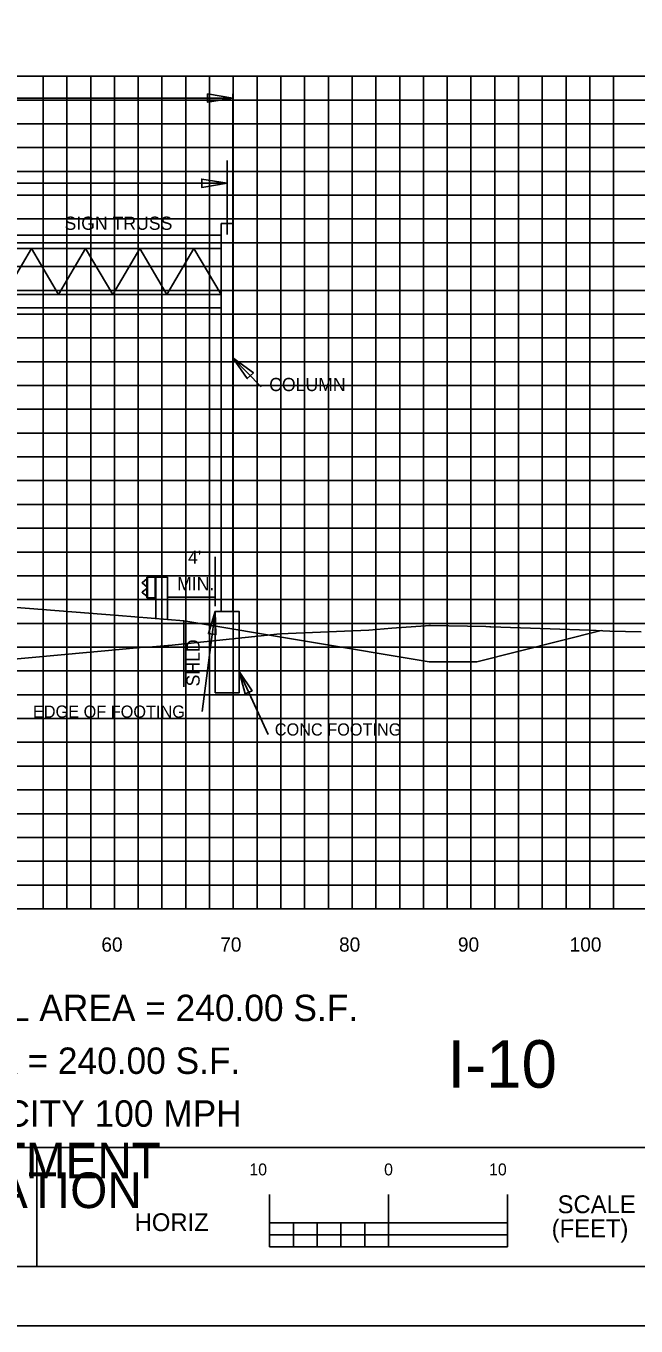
# Model space of a CAD drawing. Extents: x 1797809 to 2198143, y 249608 to 1237864.
# Drawn here: x 2197137.3 to 2197188.6, y 1237118 to 1237227.3 of the extents above; entities that cross this region are included whole.
import ezdxf

# ---------------------------------------------------------------- set-up
doc = ezdxf.new("R2010")
doc.units = 0
for name, color, linetype in [('10', 7, 'Continuous'), ('29', 7, 'Continuous'), ('3', 7, 'Continuous'), ('60', 7, 'Continuous'), ('Default', 7, 'Continuous'), ('DESIGN - SHEET - Light Grid', 7, 'Continuous'), ('DESIGN - TRAFFIC CONTROL PERMANENT - Signs', 7, 'Continuous'), ('GSCOLORFILL', 7, 'Continuous'), ('GSDIMS', 7, 'Continuous'), ('GSOUTLINE', 7, 'Continuous'), ('GSSHT', 7, 'Continuous'), ('Level 33', 7, 'Continuous'), ('Level 45', 7, 'Continuous'), ('Level 55', 7, 'Continuous'), ('Level 61', 7, 'Continuous'), ('V7Level1', 7, 'Continuous')]:
    doc.layers.add(name, color=color, linetype=linetype)

msp = doc.modelspace()

# ---------------------------------------------------------------- linework, layer by layer
at = {"layer": '29'}
for p, q in [((2197147.43, 1237180.85), (2197147.07, 1237180.55)), ((2197147.43, 1237181), (2197147.43, 1237179.25)), ((2197149.18, 1237181), (2197147.43, 1237181)), ((2197147.48, 1237181), (2197147.48, 1237179.25)), ((2197148.13, 1237181), (2197148.13, 1237179.25)), ((2197148.18, 1237181), (2197148.18, 1237177.47)), ((2197149.18, 1237181), (2197149.18, 1237177.43)), ((2197147.07, 1237180.48), (2197147.43, 1237180.19)), ((2197147.43, 1237180.05), (2197147.07, 1237179.76)), ((2197147.07, 1237179.68), (2197147.43, 1237179.4)), ((2197148.18, 1237179.25), (2197147.43, 1237179.25))]:
    msp.add_line(p, q, dxfattribs=at)
for centre in [(2197147.1, 1237180.52), (2197147.1, 1237179.72)]:
    msp.add_arc(centre, 0.05, 135, 226.6208, dxfattribs=at)
at = {"layer": '3'}
for p, q in [((2197084.25, 1237221.27), (2197154.68, 1237221.27)), ((2197154.68, 1237221.62), (2197154.68, 1237210.74)), ((2197153.68, 1237210.74), (2197153.68, 1237178.12)), ((2197154.68, 1237210.74), (2197154.68, 1237178.12)), ((2197157.05, 1237197), (2197154.68, 1237199.44)), ((2197153.18, 1237178.56), (2197153.18, 1237182.71)), ((2197152.08, 1237169.69), (2197153.18, 1237178.12)), ((2197153.18, 1237171.27), (2197153.18, 1237178.12)), ((2197155.2, 1237178.12), (2197153.18, 1237178.12)), ((2197155.2, 1237171.27), (2197155.2, 1237178.12)), ((2197157.63, 1237167.76), (2197155.2, 1237173.06)), ((2197155.2, 1237171.27), (2197153.18, 1237171.27))]:
    msp.add_line(p, q, dxfattribs=at)
at = {"layer": '60'}
for p, q in [((2196954.71, 1237153.11), (2197214.71, 1237153.11)), ((2197144.71, 1237153.05), (2197144.71, 1237153.11)), ((2197154.71, 1237153.05), (2197154.71, 1237153.11)), ((2197164.71, 1237153.05), (2197164.71, 1237153.11)), ((2197174.71, 1237153.05), (2197174.71, 1237153.11)), ((2197184.71, 1237153.05), (2197184.71, 1237153.11))]:
    msp.add_line(p, q, dxfattribs=at)
at = {"layer": 'Default'}
msp.add_line((2197154.18, 1237209.81), (2197154.18, 1237216.03), dxfattribs=at)
at = {"layer": 'DESIGN - SHEET - Light Grid'}
msp.add_lwpolyline([(2197131.64, 1237173.67), (2197142.67, 1237174.68), (2197143.9, 1237174.79), (2197147.18, 1237175.12), (2197147.22, 1237175.12), (2197147.61, 1237175.12), (2197149.19, 1237175.26), (2197149.29, 1237175.26), (2197158.66, 1237176.24), (2197166.11, 1237176.55), (2197168.04, 1237176.7), (2197170.87, 1237176.91), (2197171.15, 1237176.93), (2197171.31, 1237176.94), (2197175.96, 1237176.84), (2197176.3, 1237176.83), (2197176.35, 1237176.83), (2197176.38, 1237176.83), (2197181.37, 1237176.65), (2197184.65, 1237176.54), (2197186.38, 1237176.47), (2197189.04, 1237176.39)], dxfattribs=at)
at = {"layer": 'DESIGN - TRAFFIC CONTROL PERMANENT - Signs'}
for points in [[(2197083.04, 1237173.39), (2197086.38, 1237173.39), (2197086.38, 1237181.86), (2197095.96, 1237181.76), (2197107.96, 1237180.8), (2197119.96, 1237179.84), (2197135.05, 1237178.64), (2197136.05, 1237178.56), (2197136.12, 1237178.48), (2197145.05, 1237177.77), (2197150.55, 1237177.33)], [(2197150.55, 1237177.33), (2197171.2, 1237173.88), (2197175.2, 1237173.88), (2197185.67, 1237176.5)]]:
    msp.add_lwpolyline(points, dxfattribs=at)
at = {"layer": 'GSCOLORFILL'}
msp.add_line((2197138.18, 1237123.04), (2197138.18, 1237133.05), dxfattribs=at)
msp.add_lwpolyline([(2196922.21, 1237123.04), (2197244.71, 1237123.04), (2197244.71, 1237333.04), (2196922.21, 1237333.04)], close=True, dxfattribs=at)
at = {"layer": 'GSDIMS'}
for p, q in [((2197119.96, 1237214.11), (2197154.18, 1237214.11)), ((2197153.68, 1237210.74), (2197154.68, 1237210.74)), ((2197119.84, 1237209.74), (2197153.68, 1237209.74)), ((2197119.84, 1237208.63), (2197153.68, 1237208.63)), ((2197137.73, 1237208.63), (2197135.45, 1237204.76)), ((2197137.73, 1237208.63), (2197140.01, 1237204.76)), ((2197142.28, 1237208.63), (2197140.01, 1237204.76)), ((2197142.28, 1237208.63), (2197144.56, 1237204.76)), ((2197146.84, 1237208.63), (2197144.56, 1237204.76)), ((2197146.84, 1237208.63), (2197149.12, 1237204.76)), ((2197151.4, 1237208.63), (2197149.12, 1237204.76)), ((2197151.4, 1237208.63), (2197153.68, 1237204.76)), ((2197119.84, 1237204.76), (2197153.68, 1237204.76)), ((2197119.84, 1237203.65), (2197153.68, 1237203.65)), ((2197150.55, 1237171.77), (2197150.55, 1237177.33)), ((2197157.77, 1237124.7), (2197157.77, 1237129.1)), ((2197167.77, 1237124.7), (2197167.77, 1237129.1)), ((2197167.77, 1237124.7), (2197167.77, 1237129.1)), ((2197167.77, 1237124.7), (2197167.77, 1237129.1)), ((2197177.77, 1237124.7), (2197177.77, 1237129.1)), ((2197177.77, 1237126.7), (2197157.77, 1237126.7)), ((2197159.77, 1237125.7), (2197159.77, 1237126.7)), ((2197159.77, 1237125.7), (2197159.77, 1237126.7)), ((2197167.77, 1237125.7), (2197167.77, 1237126.7)), ((2197167.77, 1237125.7), (2197167.77, 1237126.7)), ((2197167.77, 1237125.7), (2197167.77, 1237126.7)), ((2197167.77, 1237125.7), (2197163.77, 1237125.7)), ((2197177.77, 1237124.7), (2197177.77, 1237125.7)), ((2197177.77, 1237124.7), (2197177.77, 1237125.7)), ((2197177.77, 1237124.7), (2197177.77, 1237125.7)), ((2197177.77, 1237124.7), (2197157.77, 1237124.7))]:
    msp.add_line(p, q, dxfattribs=at)
for points in [[(2197154.68, 1237221.27), (2197152.55, 1237220.92), (2197152.55, 1237221.62)], [(2197154.18, 1237214.11), (2197152.05, 1237213.76), (2197152.05, 1237214.46)], [(2197154.68, 1237199.44), (2197156.4, 1237198.17), (2197155.89, 1237197.69)], [(2197153.18, 1237178.12), (2197152.61, 1237176.25), (2197153.25, 1237176.17)], [(2197155.2, 1237173.06), (2197156.29, 1237171.44), (2197155.71, 1237171.18)], [(2197157.77, 1237126.7), (2197159.77, 1237126.7), (2197159.77, 1237125.7), (2197157.77, 1237125.7)], [(2197161.77, 1237126.7), (2197163.77, 1237126.7), (2197163.77, 1237125.7), (2197161.77, 1237125.7)], [(2197165.77, 1237126.7), (2197167.77, 1237126.7), (2197167.77, 1237125.7), (2197165.77, 1237125.7)], [(2197159.77, 1237125.7), (2197161.77, 1237125.7), (2197161.77, 1237124.7), (2197159.77, 1237124.7)], [(2197163.77, 1237125.7), (2197165.77, 1237125.7), (2197165.77, 1237124.7), (2197163.77, 1237124.7)], [(2197167.77, 1237125.7), (2197177.77, 1237125.7), (2197177.77, 1237124.7), (2197167.77, 1237124.7)]]:
    msp.add_lwpolyline(points, close=True, dxfattribs=at)
at = {"layer": 'GSSHT'}
for p, q in [((2196954.71, 1237223.11), (2197214.71, 1237223.11)), ((2197138.71, 1237153.11), (2197138.71, 1237223.11)), ((2197140.71, 1237153.11), (2197140.71, 1237223.11)), ((2197142.71, 1237153.11), (2197142.71, 1237223.11)), ((2197144.71, 1237153.11), (2197144.71, 1237223.11)), ((2197146.71, 1237153.11), (2197146.71, 1237223.11)), ((2197148.71, 1237153.11), (2197148.71, 1237223.11)), ((2197150.71, 1237153.11), (2197150.71, 1237223.11)), ((2197152.71, 1237153.11), (2197152.71, 1237223.11)), ((2197154.71, 1237153.11), (2197154.71, 1237223.11)), ((2197156.71, 1237153.11), (2197156.71, 1237223.11)), ((2197158.71, 1237153.11), (2197158.71, 1237223.11)), ((2197160.71, 1237153.11), (2197160.71, 1237223.11)), ((2197162.71, 1237153.11), (2197162.71, 1237223.11)), ((2197164.71, 1237153.11), (2197164.71, 1237223.11)), ((2197166.71, 1237153.11), (2197166.71, 1237223.11)), ((2197168.71, 1237153.11), (2197168.71, 1237223.11)), ((2197170.71, 1237153.11), (2197170.71, 1237223.11)), ((2197172.71, 1237153.11), (2197172.71, 1237223.11)), ((2197174.71, 1237153.11), (2197174.71, 1237223.11)), ((2197176.71, 1237153.11), (2197176.71, 1237223.11)), ((2197178.71, 1237153.11), (2197178.71, 1237223.11)), ((2197180.71, 1237153.11), (2197180.71, 1237223.11)), ((2197182.71, 1237153.11), (2197182.71, 1237223.11)), ((2197184.71, 1237153.11), (2197184.71, 1237223.11)), ((2197186.71, 1237153.11), (2197186.71, 1237223.11)), ((2196954.71, 1237221.11), (2197214.71, 1237221.11)), ((2196954.71, 1237219.11), (2197214.71, 1237219.11)), ((2196954.71, 1237217.11), (2197214.71, 1237217.11)), ((2196954.71, 1237215.11), (2197214.71, 1237215.11)), ((2196954.71, 1237213.11), (2197214.71, 1237213.11)), ((2196954.71, 1237211.11), (2197214.71, 1237211.11)), ((2196954.71, 1237209.11), (2197214.71, 1237209.11)), ((2196954.71, 1237207.11), (2197214.71, 1237207.11)), ((2196954.71, 1237205.11), (2197214.71, 1237205.11)), ((2196954.71, 1237203.11), (2197214.71, 1237203.11)), ((2196954.71, 1237201.11), (2197214.71, 1237201.11)), ((2196954.71, 1237199.11), (2197214.71, 1237199.11)), ((2196954.71, 1237197.11), (2197214.71, 1237197.11)), ((2196954.71, 1237195.11), (2197214.71, 1237195.11)), ((2196954.71, 1237193.11), (2197214.71, 1237193.11)), ((2196954.71, 1237191.11), (2197214.71, 1237191.11)), ((2196954.71, 1237189.11), (2197214.71, 1237189.11)), ((2196954.71, 1237187.11), (2197214.71, 1237187.11)), ((2196954.71, 1237185.11), (2197214.71, 1237185.11)), ((2196954.71, 1237183.11), (2197214.71, 1237183.11)), ((2196954.71, 1237181.11), (2197214.71, 1237181.11)), ((2196954.71, 1237179.11), (2197214.71, 1237179.11)), ((2196954.71, 1237177.11), (2197214.71, 1237177.11)), ((2196954.71, 1237175.11), (2197214.71, 1237175.11)), ((2196954.71, 1237173.11), (2197214.71, 1237173.11)), ((2196954.71, 1237171.11), (2197214.71, 1237171.11)), ((2196954.71, 1237169.11), (2197214.71, 1237169.11)), ((2196954.71, 1237167.11), (2197214.71, 1237167.11)), ((2196954.71, 1237165.11), (2197214.71, 1237165.11)), ((2196954.71, 1237163.11), (2197214.71, 1237163.11)), ((2196954.71, 1237161.11), (2197214.71, 1237161.11)), ((2196954.71, 1237159.11), (2197214.71, 1237159.11)), ((2196954.71, 1237157.11), (2197214.71, 1237157.11)), ((2196954.71, 1237155.11), (2197214.71, 1237155.11))]:
    msp.add_line(p, q, dxfattribs=at)
msp.add_lwpolyline([(2196909.71, 1237118.04), (2197249.71, 1237118.04), (2197249.71, 1237338.04), (2196909.71, 1237338.04)], close=True, dxfattribs=at)
at = {"layer": 'Level 45'}
msp.add_lwpolyline([(2196934.71, 1237133.05), (2197234.71, 1237133.05), (2197234.71, 1237323.05), (2196934.71, 1237323.05)], close=True, dxfattribs=at)
at = {"layer": 'Level 61'}
msp.add_line((2197149.18, 1237179.31), (2197153.18, 1237179.31), dxfattribs=at)
at = {"layer": 'V7Level1'}
msp.add_lwpolyline([(2197153.18, 1237171.27), (2197155.2, 1237171.27), (2197155.2, 1237178.12), (2197153.18, 1237178.12)], close=True, dxfattribs=at)

# ---------------------------------------------------------------- texts
at = {"layer": '10'}
for s, p in [('60', (2197143.61, 1237149.51)), ('70', (2197153.61, 1237149.51)), ('80', (2197163.61, 1237149.51)), ('90', (2197173.61, 1237149.51)), ('100', (2197183.01, 1237149.51))]:
    msp.add_text(s, height=1.2, dxfattribs=at).set_placement(p)
at = {"layer": 'GSDIMS'}
for s, height, p in [(' 10', 0.999, (2197155.69, 1237130.7)), ('0', 1, (2197167.4, 1237130.7)), ('0', 1, (2197167.4, 1237130.7)), ('0', 1, (2197167.4, 1237130.7)), (' 10', 0.999, (2197175.86, 1237130.7)), ('SCALE', 1.499, (2197182, 1237127.52)), ('HORIZ', 1.499, (2197146.41, 1237126.01)), ('(FEET)', 1.499, (2197181.5, 1237125.49))]:
    msp.add_text(s, height=height, rotation=0.0572, dxfattribs=at).set_placement(p)
at = {"layer": 'GSOUTLINE'}
for s, p in [('ALABAMA DEPARTMENT', (2197100.91, 1237130.45)), ('OF TRANSPORTATION', (2197103.32, 1237127.95))]:
    msp.add_text(s, height=3, rotation=360, dxfattribs=at).set_placement(p)
at = {"layer": 'Level 33'}
msp.add_text('I-10', height=3.998, rotation=360, dxfattribs=at).set_placement((2197172.73, 1237138.07))
at = {"layer": 'Level 55'}
for s, height, p in [('SIGN TRUSS', 1.11, (2197140.51, 1237210.2)), ('COLUMN', 1.11, (2197157.73, 1237196.64)), ("4'", 1.11, (2197150.9, 1237182.12)), ('MIN.', 1.11, (2197149.98, 1237179.9)), ('EDGE OF FOOTING', 1.0246, (2197137.85, 1237169.18)), ('CONC FOOTING', 1.0246, (2197158.2, 1237167.68)), ('REQD OHSB-24, DESIGN SIGN PANEL AREA = 240.00 S.F.', 2.2209, (2197083.76, 1237143.67)), ('REQD SIGN PANEL AREA = 240.00 S.F.', 2.2209, (2197100.42, 1237139.23)), ('DESIGN WIND VELOCITY 100 MPH', 2.2209, (2197106.57, 1237134.79))]:
    msp.add_text(s, height=height, dxfattribs=at).set_placement(p)
msp.add_text('SHLD', height=1.11, rotation=90, dxfattribs=at).set_placement((2197151.88, 1237171.81))

doc.saveas('drawing.dxf')
